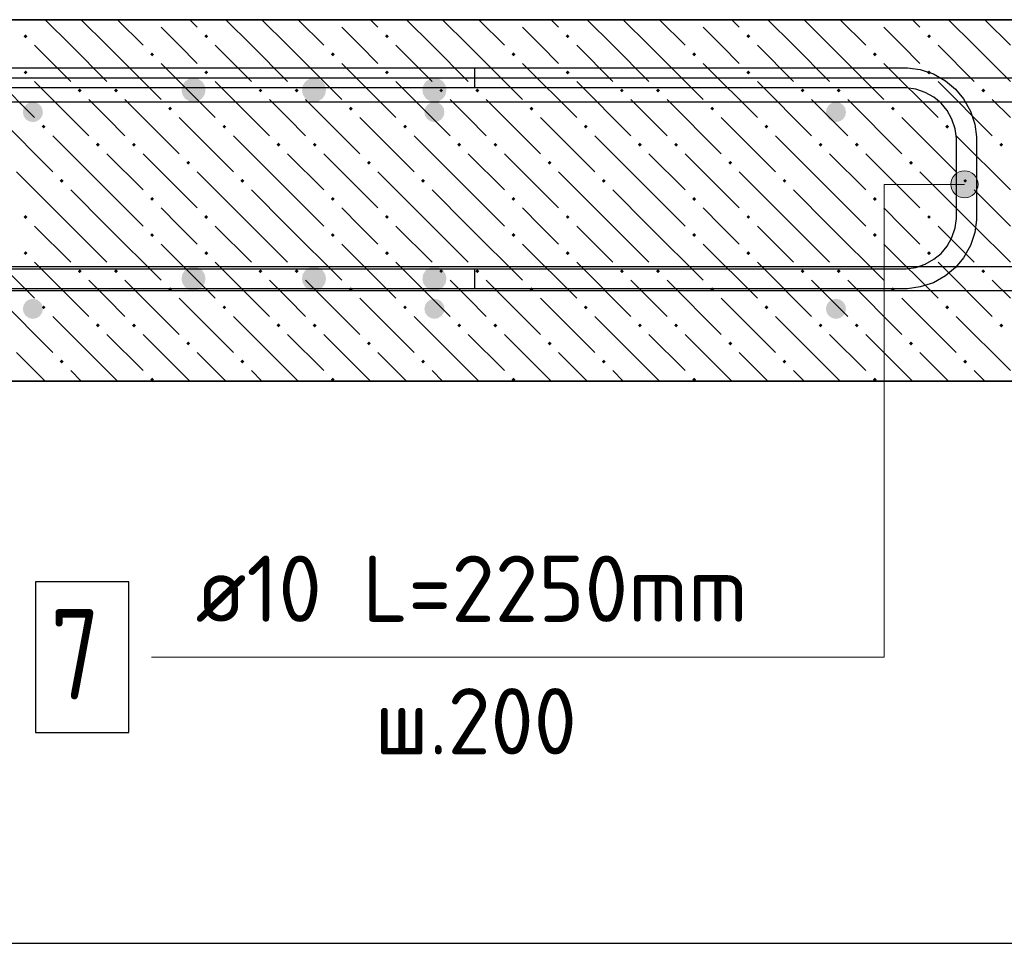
# Model space of a CAD drawing. Header units: millimetres. Extents: x 40580 to 1930067, y -240640 to 81020.
# Tile 490 of 656: x 1168284 to 1171554, y -216883 to -213816. Entities that reach past the tile are written whole.
import ezdxf

# ---------------------------------------------------------------- set-up
doc = ezdxf.new("R2010")
doc.units = ezdxf.units.MM
for name, color, linetype, lineweight in [('Standard', 7, 'Continuous', 25), ('ЖБ Перекрытие верхний уровень', 7, 'Continuous', 35), ('Позиционная метка номер позиции', 7, 'Continuous', 13), ('Ребро вкладыша арматура S1', 52, 'Continuous', 25), ('Фоновоя арматура Х1', 52, 'Continuous', 25)]:
    doc.layers.add(name, color=color, linetype=linetype, lineweight=lineweight)
doc.styles.add('ISOCPEUR', font='isocpeur.ttf')

msp = doc.modelspace()

# ---------------------------------------------------------------- hatches: boundary and pattern name
at = {"layer": 'ЖБ Перекрытие верхний уровень', "linetype": 'Continuous', "lineweight": -3, "transparency": 33554687}
for points in [[(1168725.5, -213815.9), (1168723.9, -213817.5), (1168722.3, -213815.9)], [(1169325.5, -213815.9), (1169323.9, -213817.5), (1169322.3, -213815.9)], [(1169925.5, -213815.9), (1169923.9, -213817.5), (1169922.3, -213815.9)], [(1170525.5, -213815.9), (1170523.9, -213817.5), (1170522.3, -213815.9)], [(1171125.5, -213815.9), (1171123.9, -213817.5), (1171122.3, -213815.9)], [(1168297.4, -213871), (1168303.9, -213864.5), (1168310.4, -213871), (1168303.9, -213877.5)], [(1168897.4, -213871), (1168903.9, -213864.5), (1168910.4, -213871), (1168903.9, -213877.5)], [(1169497.4, -213871), (1169503.9, -213864.5), (1169510.4, -213871), (1169503.9, -213877.5)], [(1170097.4, -213871), (1170103.9, -213864.5), (1170110.4, -213871), (1170103.9, -213877.5)], [(1170697.4, -213871), (1170703.9, -213864.5), (1170710.4, -213871), (1170703.9, -213877.5)], [(1171297.4, -213871), (1171303.9, -213864.5), (1171310.4, -213871), (1171303.9, -213877.5)], [(1168717.4, -213931), (1168723.9, -213924.5), (1168730.4, -213931), (1168723.9, -213937.5)], [(1169317.4, -213931), (1169323.9, -213924.5), (1169330.4, -213931), (1169323.9, -213937.5)], [(1169917.4, -213931), (1169923.9, -213924.5), (1169930.4, -213931), (1169923.9, -213937.5)], [(1170517.4, -213931), (1170523.9, -213924.5), (1170530.4, -213931), (1170523.9, -213937.5)], [(1171117.4, -213931), (1171123.9, -213924.5), (1171130.4, -213931), (1171123.9, -213937.5)], [(1168297.4, -213991), (1168303.9, -213984.5), (1168310.4, -213991), (1168303.9, -213997.5)], [(1168897.4, -213991), (1168903.9, -213984.5), (1168910.4, -213991), (1168903.9, -213997.5)], [(1169497.4, -213991), (1169503.9, -213984.5), (1169510.4, -213991), (1169503.9, -213997.5)], [(1170097.4, -213991), (1170103.9, -213984.5), (1170110.4, -213991), (1170103.9, -213997.5)], [(1170697.4, -213991), (1170703.9, -213984.5), (1170710.4, -213991), (1170703.9, -213997.5)], [(1171297.4, -213991), (1171303.9, -213984.5), (1171310.4, -213991), (1171303.9, -213997.5)], [(1168477.4, -214051), (1168483.9, -214044.5), (1168490.4, -214051), (1168483.9, -214057.5)], [(1168597.4, -214051), (1168603.9, -214044.5), (1168610.4, -214051), (1168603.9, -214057.5)], [(1169077.4, -214051), (1169083.9, -214044.5), (1169090.4, -214051), (1169083.9, -214057.5)], [(1169197.4, -214051), (1169203.9, -214044.5), (1169210.4, -214051), (1169203.9, -214057.5)], [(1169677.4, -214051), (1169683.9, -214044.5), (1169690.4, -214051), (1169683.9, -214057.5)], [(1169797.4, -214051), (1169803.9, -214044.5), (1169810.4, -214051), (1169803.9, -214057.5)], [(1170277.4, -214051), (1170283.9, -214044.5), (1170290.4, -214051), (1170283.9, -214057.5)], [(1170397.4, -214051), (1170403.9, -214044.5), (1170410.4, -214051), (1170403.9, -214057.5)], [(1170877.4, -214051), (1170883.9, -214044.5), (1170890.4, -214051), (1170883.9, -214057.5)], [(1170997.4, -214051), (1171003.9, -214044.5), (1171010.4, -214051), (1171003.9, -214057.5)], [(1171477.4, -214051), (1171483.9, -214044.5), (1171490.4, -214051), (1171483.9, -214057.5)], [(1168777.4, -214111), (1168783.9, -214104.5), (1168790.4, -214111), (1168783.9, -214117.5)], [(1169377.4, -214111), (1169383.9, -214104.5), (1169390.4, -214111), (1169383.9, -214117.5)], [(1169977.4, -214111), (1169983.9, -214104.5), (1169990.4, -214111), (1169983.9, -214117.5)], [(1170577.4, -214111), (1170583.9, -214104.5), (1170590.4, -214111), (1170583.9, -214117.5)], [(1171177.4, -214111), (1171183.9, -214104.5), (1171190.4, -214111), (1171183.9, -214117.5)], [(1168357.4, -214171), (1168363.9, -214164.5), (1168370.4, -214171), (1168363.9, -214177.5)], [(1168957.4, -214171), (1168963.9, -214164.5), (1168970.4, -214171), (1168963.9, -214177.5)], [(1169557.4, -214171), (1169563.9, -214164.5), (1169570.4, -214171), (1169563.9, -214177.5)], [(1170157.4, -214171), (1170163.9, -214164.5), (1170170.4, -214171), (1170163.9, -214177.5)], [(1170757.4, -214171), (1170763.9, -214164.5), (1170770.4, -214171), (1170763.9, -214177.5)], [(1171357.4, -214171), (1171363.9, -214164.5), (1171370.4, -214171), (1171363.9, -214177.5)], [(1168537.4, -214231), (1168543.9, -214224.5), (1168550.4, -214231), (1168543.9, -214237.5)], [(1168657.4, -214231), (1168663.9, -214224.5), (1168670.4, -214231), (1168663.9, -214237.5)], [(1169137.4, -214231), (1169143.9, -214224.5), (1169150.4, -214231), (1169143.9, -214237.5)], [(1169257.4, -214231), (1169263.9, -214224.5), (1169270.4, -214231), (1169263.9, -214237.5)], [(1169737.4, -214231), (1169743.9, -214224.5), (1169750.4, -214231), (1169743.9, -214237.5)], [(1169857.4, -214231), (1169863.9, -214224.5), (1169870.4, -214231), (1169863.9, -214237.5)], [(1170337.4, -214231), (1170343.9, -214224.5), (1170350.4, -214231), (1170343.9, -214237.5)], [(1170457.4, -214231), (1170463.9, -214224.5), (1170470.4, -214231), (1170463.9, -214237.5)], [(1170937.4, -214231), (1170943.9, -214224.5), (1170950.4, -214231), (1170943.9, -214237.5)], [(1171057.4, -214231), (1171063.9, -214224.5), (1171070.4, -214231), (1171063.9, -214237.5)], [(1171537.4, -214231), (1171543.9, -214224.5), (1171550.4, -214231), (1171543.9, -214237.5)], [(1168837.4, -214291), (1168843.9, -214284.5), (1168850.4, -214291), (1168843.9, -214297.5)], [(1169437.4, -214291), (1169443.9, -214284.5), (1169450.4, -214291), (1169443.9, -214297.5)], [(1170037.4, -214291), (1170043.9, -214284.5), (1170050.4, -214291), (1170043.9, -214297.5)], [(1170637.4, -214291), (1170643.9, -214284.5), (1170650.4, -214291), (1170643.9, -214297.5)], [(1171237.4, -214291), (1171243.9, -214284.5), (1171250.4, -214291), (1171243.9, -214297.5)], [(1168417.4, -214351), (1168423.9, -214344.5), (1168430.4, -214351), (1168423.9, -214357.5)], [(1169017.4, -214351), (1169023.9, -214344.5), (1169030.4, -214351), (1169023.9, -214357.5)], [(1169617.4, -214351), (1169623.9, -214344.5), (1169630.4, -214351), (1169623.9, -214357.5)], [(1170217.4, -214351), (1170223.9, -214344.5), (1170230.4, -214351), (1170223.9, -214357.5)], [(1170817.4, -214351), (1170823.9, -214344.5), (1170830.4, -214351), (1170823.9, -214357.5)], [(1171417.4, -214351), (1171423.9, -214344.5), (1171430.4, -214351), (1171423.9, -214357.5)], [(1168717.4, -214411), (1168723.9, -214404.5), (1168730.4, -214411), (1168723.9, -214417.5)], [(1169317.4, -214411), (1169323.9, -214404.5), (1169330.4, -214411), (1169323.9, -214417.5)], [(1169917.4, -214411), (1169923.9, -214404.5), (1169930.4, -214411), (1169923.9, -214417.5)], [(1170517.4, -214411), (1170523.9, -214404.5), (1170530.4, -214411), (1170523.9, -214417.5)], [(1171117.4, -214411), (1171123.9, -214404.5), (1171130.4, -214411), (1171123.9, -214417.5)], [(1168297.4, -214471), (1168303.9, -214464.5), (1168310.4, -214471), (1168303.9, -214477.5)], [(1168897.4, -214471), (1168903.9, -214464.5), (1168910.4, -214471), (1168903.9, -214477.5)], [(1169497.4, -214471), (1169503.9, -214464.5), (1169510.4, -214471), (1169503.9, -214477.5)], [(1170097.4, -214471), (1170103.9, -214464.5), (1170110.4, -214471), (1170103.9, -214477.5)], [(1170697.4, -214471), (1170703.9, -214464.5), (1170710.4, -214471), (1170703.9, -214477.5)], [(1171297.4, -214471), (1171303.9, -214464.5), (1171310.4, -214471), (1171303.9, -214477.5)], [(1168717.4, -214531), (1168723.9, -214524.5), (1168730.4, -214531), (1168723.9, -214537.5)], [(1169317.4, -214531), (1169323.9, -214524.5), (1169330.4, -214531), (1169323.9, -214537.5)], [(1169917.4, -214531), (1169923.9, -214524.5), (1169930.4, -214531), (1169923.9, -214537.5)], [(1170517.4, -214531), (1170523.9, -214524.5), (1170530.4, -214531), (1170523.9, -214537.5)], [(1171117.4, -214531), (1171123.9, -214524.5), (1171130.4, -214531), (1171123.9, -214537.5)], [(1168297.4, -214591), (1168303.9, -214584.5), (1168310.4, -214591), (1168303.9, -214597.5)], [(1168897.4, -214591), (1168903.9, -214584.5), (1168910.4, -214591), (1168903.9, -214597.5)], [(1169497.4, -214591), (1169503.9, -214584.5), (1169510.4, -214591), (1169503.9, -214597.5)], [(1170097.4, -214591), (1170103.9, -214584.5), (1170110.4, -214591), (1170103.9, -214597.5)], [(1170697.4, -214591), (1170703.9, -214584.5), (1170710.4, -214591), (1170703.9, -214597.5)], [(1171297.4, -214591), (1171303.9, -214584.5), (1171310.4, -214591), (1171303.9, -214597.5)], [(1168477.4, -214651), (1168483.9, -214644.5), (1168490.4, -214651), (1168483.9, -214657.5)], [(1168597.4, -214651), (1168603.9, -214644.5), (1168610.4, -214651), (1168603.9, -214657.5)], [(1169077.4, -214651), (1169083.9, -214644.5), (1169090.4, -214651), (1169083.9, -214657.5)], [(1169197.4, -214651), (1169203.9, -214644.5), (1169210.4, -214651), (1169203.9, -214657.5)], [(1169677.4, -214651), (1169683.9, -214644.5), (1169690.4, -214651), (1169683.9, -214657.5)], [(1169797.4, -214651), (1169803.9, -214644.5), (1169810.4, -214651), (1169803.9, -214657.5)], [(1170277.4, -214651), (1170283.9, -214644.5), (1170290.4, -214651), (1170283.9, -214657.5)], [(1170397.4, -214651), (1170403.9, -214644.5), (1170410.4, -214651), (1170403.9, -214657.5)], [(1170877.4, -214651), (1170883.9, -214644.5), (1170890.4, -214651), (1170883.9, -214657.5)], [(1170997.4, -214651), (1171003.9, -214644.5), (1171010.4, -214651), (1171003.9, -214657.5)], [(1171477.4, -214651), (1171483.9, -214644.5), (1171490.4, -214651), (1171483.9, -214657.5)], [(1168777.4, -214711), (1168783.9, -214704.5), (1168790.4, -214711), (1168783.9, -214717.5)], [(1169377.4, -214711), (1169383.9, -214704.5), (1169390.4, -214711), (1169383.9, -214717.5)], [(1169977.4, -214711), (1169983.9, -214704.5), (1169990.4, -214711), (1169983.9, -214717.5)], [(1170577.4, -214711), (1170583.9, -214704.5), (1170590.4, -214711), (1170583.9, -214717.5)], [(1171177.4, -214711), (1171183.9, -214704.5), (1171190.4, -214711), (1171183.9, -214717.5)], [(1168357.4, -214771), (1168363.9, -214764.5), (1168370.4, -214771), (1168363.9, -214777.5)], [(1168957.4, -214771), (1168963.9, -214764.5), (1168970.4, -214771), (1168963.9, -214777.5)], [(1169557.4, -214771), (1169563.9, -214764.5), (1169570.4, -214771), (1169563.9, -214777.5)], [(1170157.4, -214771), (1170163.9, -214764.5), (1170170.4, -214771), (1170163.9, -214777.5)], [(1170757.4, -214771), (1170763.9, -214764.5), (1170770.4, -214771), (1170763.9, -214777.5)], [(1171357.4, -214771), (1171363.9, -214764.5), (1171370.4, -214771), (1171363.9, -214777.5)], [(1168537.4, -214831), (1168543.9, -214824.5), (1168550.4, -214831), (1168543.9, -214837.5)], [(1168657.4, -214831), (1168663.9, -214824.5), (1168670.4, -214831), (1168663.9, -214837.5)], [(1169137.4, -214831), (1169143.9, -214824.5), (1169150.4, -214831), (1169143.9, -214837.5)], [(1169257.4, -214831), (1169263.9, -214824.5), (1169270.4, -214831), (1169263.9, -214837.5)], [(1169737.4, -214831), (1169743.9, -214824.5), (1169750.4, -214831), (1169743.9, -214837.5)], [(1169857.4, -214831), (1169863.9, -214824.5), (1169870.4, -214831), (1169863.9, -214837.5)], [(1170337.4, -214831), (1170343.9, -214824.5), (1170350.4, -214831), (1170343.9, -214837.5)], [(1170457.4, -214831), (1170463.9, -214824.5), (1170470.4, -214831), (1170463.9, -214837.5)], [(1170937.4, -214831), (1170943.9, -214824.5), (1170950.4, -214831), (1170943.9, -214837.5)], [(1171057.4, -214831), (1171063.9, -214824.5), (1171070.4, -214831), (1171063.9, -214837.5)], [(1171537.4, -214831), (1171543.9, -214824.5), (1171550.4, -214831), (1171543.9, -214837.5)], [(1168837.4, -214891), (1168843.9, -214884.5), (1168850.4, -214891), (1168843.9, -214897.5)], [(1169437.4, -214891), (1169443.9, -214884.5), (1169450.4, -214891), (1169443.9, -214897.5)], [(1170037.4, -214891), (1170043.9, -214884.5), (1170050.4, -214891), (1170043.9, -214897.5)], [(1170637.4, -214891), (1170643.9, -214884.5), (1170650.4, -214891), (1170643.9, -214897.5)], [(1171237.4, -214891), (1171243.9, -214884.5), (1171250.4, -214891), (1171243.9, -214897.5)], [(1168417.4, -214951), (1168423.9, -214944.5), (1168430.4, -214951), (1168423.9, -214957.5)], [(1169017.4, -214951), (1169023.9, -214944.5), (1169030.4, -214951), (1169023.9, -214957.5)], [(1169617.4, -214951), (1169623.9, -214944.5), (1169630.4, -214951), (1169623.9, -214957.5)], [(1170217.4, -214951), (1170223.9, -214944.5), (1170230.4, -214951), (1170223.9, -214957.5)], [(1170817.4, -214951), (1170823.9, -214944.5), (1170830.4, -214951), (1170823.9, -214957.5)], [(1171417.4, -214951), (1171423.9, -214944.5), (1171430.4, -214951), (1171423.9, -214957.5)], [(1168717.4, -215011), (1168723.9, -215004.5), (1168730.4, -215011), (1168725.4, -215015.9), (1168722.3, -215015.9)], [(1169317.4, -215011), (1169323.9, -215004.5), (1169330.4, -215011), (1169325.4, -215015.9), (1169322.3, -215015.9)], [(1169917.4, -215011), (1169923.9, -215004.5), (1169930.4, -215011), (1169925.4, -215015.9), (1169922.3, -215015.9)], [(1170517.4, -215011), (1170523.9, -215004.5), (1170530.4, -215011), (1170525.4, -215015.9), (1170522.3, -215015.9)], [(1171117.4, -215011), (1171123.9, -215004.5), (1171130.4, -215011), (1171125.4, -215015.9), (1171122.3, -215015.9)]]:
    msp.add_hatch(color=7, dxfattribs=at).paths.add_polyline_path(points, flags=16)
at = {"layer": 'Позиционная метка номер позиции', "linetype": 'Continuous', "lineweight": 13, "transparency": 33554687}
for points in [[(1171382.9, -214385.1), (1171382.9, -214340.1), (1171376.6, -214362.6)], [(1171399.1, -214401.3), (1171399.1, -214323.9), (1171382.9, -214340.1)], [(1171399.1, -214401.3), (1171382.9, -214340.1), (1171382.9, -214385.1)], [(1171421.6, -214407.6), (1171421.6, -214317.6), (1171399.1, -214323.9)], [(1171421.6, -214407.6), (1171399.1, -214323.9), (1171399.1, -214401.3)], [(1171444.1, -214401.3), (1171444.1, -214323.9), (1171421.6, -214317.6)], [(1171444.1, -214401.3), (1171421.6, -214317.6), (1171421.6, -214407.6)], [(1171460.3, -214385.1), (1171460.3, -214340.1), (1171444.1, -214323.9)], [(1171460.3, -214385.1), (1171444.1, -214323.9), (1171444.1, -214401.3)], [(1171460.3, -214340.1), (1171460.3, -214385.1), (1171466.6, -214362.6)]]:
    msp.add_hatch(color=7, dxfattribs=at).paths.add_polyline_path(points)
at = {"layer": 'Ребро вкладыша арматура S1', "linetype": 'Continuous', "lineweight": 25, "transparency": 33554687}
for points in [[(1168901.6, -214049.3), (1168898.5, -214034), (1168889.9, -214021), (1168876.9, -214012.3), (1168861.6, -214009.3), (1168846.3, -214012.3), (1168833.3, -214021), (1168824.6, -214034), (1168821.6, -214049.3), (1168824.6, -214064.6), (1168833.3, -214077.6), (1168846.3, -214086.2), (1168861.6, -214089.3), (1168876.9, -214086.2), (1168889.9, -214077.6), (1168898.5, -214064.6)], [(1169301.6, -214049.3), (1169298.5, -214034), (1169289.9, -214021), (1169276.9, -214012.3), (1169261.6, -214009.3), (1169246.3, -214012.3), (1169233.3, -214021), (1169224.6, -214034), (1169221.6, -214049.3), (1169224.6, -214064.6), (1169233.3, -214077.6), (1169246.3, -214086.2), (1169261.6, -214089.3), (1169276.9, -214086.2), (1169289.9, -214077.6), (1169298.5, -214064.6)], [(1169701.6, -214049.3), (1169698.5, -214034), (1169689.9, -214021), (1169676.9, -214012.3), (1169661.6, -214009.3), (1169646.3, -214012.3), (1169633.3, -214021), (1169624.6, -214034), (1169621.6, -214049.3), (1169624.6, -214064.6), (1169633.3, -214077.6), (1169646.3, -214086.2), (1169661.6, -214089.3), (1169676.9, -214086.2), (1169689.9, -214077.6), (1169698.5, -214064.6)], [(1168901.6, -214675.9), (1168898.5, -214660.6), (1168889.9, -214647.6), (1168876.9, -214639), (1168861.6, -214635.9), (1168846.3, -214639), (1168833.3, -214647.6), (1168824.6, -214660.6), (1168821.6, -214675.9), (1168824.6, -214691.2), (1168833.3, -214704.2), (1168846.3, -214712.9), (1168861.6, -214715.9), (1168876.9, -214712.9), (1168889.9, -214704.2), (1168898.5, -214691.2)], [(1169301.6, -214675.9), (1169298.5, -214660.6), (1169289.9, -214647.6), (1169276.9, -214639), (1169261.6, -214635.9), (1169246.3, -214639), (1169233.3, -214647.6), (1169224.6, -214660.6), (1169221.6, -214675.9), (1169224.6, -214691.2), (1169233.3, -214704.2), (1169246.3, -214712.9), (1169261.6, -214715.9), (1169276.9, -214712.9), (1169289.9, -214704.2), (1169298.5, -214691.2)], [(1169701.6, -214675.9), (1169698.5, -214660.6), (1169689.9, -214647.6), (1169676.9, -214639), (1169661.6, -214635.9), (1169646.3, -214639), (1169633.3, -214647.6), (1169624.6, -214660.6), (1169621.6, -214675.9), (1169624.6, -214691.2), (1169633.3, -214704.2), (1169646.3, -214712.9), (1169661.6, -214715.9), (1169676.9, -214712.9), (1169689.9, -214704.2), (1169698.5, -214691.2)]]:
    msp.add_hatch(color=7, dxfattribs=at).paths.add_polyline_path(points)
at = {"layer": 'Фоновоя арматура Х1', "linetype": 'Continuous', "lineweight": -3, "transparency": 33554687}
for points in [[(1168361.6, -214122.6), (1168359, -214109.9), (1168351.8, -214099), (1168341, -214091.8), (1168328.2, -214089.3), (1168315.5, -214091.8), (1168304.7, -214099), (1168297.4, -214109.9), (1168294.9, -214122.6), (1168297.4, -214135.4), (1168304.7, -214146.2), (1168315.5, -214153.4), (1168328.2, -214155.9), (1168341, -214153.4), (1168351.8, -214146.2), (1168359, -214135.4)], [(1169694.9, -214122.6), (1169692.4, -214109.9), (1169685.1, -214099), (1169674.3, -214091.8), (1169661.6, -214089.3), (1169648.8, -214091.8), (1169638, -214099), (1169630.8, -214109.9), (1169628.2, -214122.6), (1169630.8, -214135.4), (1169638, -214146.2), (1169648.8, -214153.4), (1169661.6, -214155.9), (1169674.3, -214153.4), (1169685.1, -214146.2), (1169692.4, -214135.4)], [(1171028.2, -214122.6), (1171025.7, -214109.9), (1171018.5, -214099), (1171007.7, -214091.8), (1170994.9, -214089.3), (1170982.2, -214091.8), (1170971.3, -214099), (1170964.1, -214109.9), (1170961.6, -214122.6), (1170964.1, -214135.4), (1170971.3, -214146.2), (1170982.2, -214153.4), (1170994.9, -214155.9), (1171007.7, -214153.4), (1171018.5, -214146.2), (1171025.7, -214135.4)], [(1168361.6, -214775.9), (1168359, -214763.2), (1168351.8, -214752.4), (1168341, -214745.1), (1168328.2, -214742.6), (1168315.5, -214745.1), (1168304.7, -214752.4), (1168297.4, -214763.2), (1168294.9, -214775.9), (1168297.4, -214788.7), (1168304.7, -214799.5), (1168315.5, -214806.7), (1168328.2, -214809.3), (1168341, -214806.7), (1168351.8, -214799.5), (1168359, -214788.7)], [(1169694.9, -214775.9), (1169692.4, -214763.2), (1169685.1, -214752.4), (1169674.3, -214745.1), (1169661.6, -214742.6), (1169648.8, -214745.1), (1169638, -214752.4), (1169630.8, -214763.2), (1169628.2, -214775.9), (1169630.8, -214788.7), (1169638, -214799.5), (1169648.8, -214806.7), (1169661.6, -214809.3), (1169674.3, -214806.7), (1169685.1, -214799.5), (1169692.4, -214788.7)], [(1171028.2, -214775.9), (1171025.7, -214763.2), (1171018.5, -214752.4), (1171007.7, -214745.1), (1170994.9, -214742.6), (1170982.2, -214745.1), (1170971.3, -214752.4), (1170964.1, -214763.2), (1170961.6, -214775.9), (1170964.1, -214788.7), (1170971.3, -214799.5), (1170982.2, -214806.7), (1170994.9, -214809.3), (1171007.7, -214806.7), (1171018.5, -214799.5), (1171025.7, -214788.7)]]:
    msp.add_hatch(color=7, dxfattribs=at).paths.add_polyline_path(points)

# ---------------------------------------------------------------- linework, layer by layer
at = {"color": 38, "linetype": 'Continuous', "lineweight": 25, "true_color": 0x5f1e0f, "transparency": 33554687}
for points in [[(1162756.9, -213975.9), (1169794.9, -213975.9), (1169794.9, -214042.6)], [(1162756.9, -213975.9), (1169794.9, -213975.9), (1169794.9, -214042.6)], [(1162756.9, -213975.9), (1169794.9, -213975.9), (1169794.9, -214042.6)], [(1164194.9, -213975.9), (1171232.9, -213975.9), (1171274.7, -213981.8), (1171318.3, -213996.1), (1171358.4, -214018.6), (1171391.4, -214046.1), (1171418.9, -214079.1), (1171441.4, -214119.2), (1171455.7, -214162.8), (1171461.6, -214204.6), (1171461.6, -214480.6), (1171455.7, -214522.4), (1171441.4, -214566), (1171418.9, -214606.1), (1171391.4, -214639.1), (1171358.4, -214666.6), (1171318.3, -214689.1), (1171274.7, -214703.4), (1171232.9, -214709.3), (1164194.9, -214709.3)], [(1164194.9, -213975.9), (1171232.9, -213975.9), (1171274.7, -213981.8), (1171318.3, -213996.1), (1171358.4, -214018.6), (1171391.4, -214046.1), (1171418.9, -214079.1), (1171441.4, -214119.2), (1171455.7, -214162.8), (1171461.6, -214204.6), (1171461.6, -214480.6), (1171455.7, -214522.4), (1171441.4, -214566), (1171418.9, -214606.1), (1171391.4, -214639.1), (1171358.4, -214666.6), (1171318.3, -214689.1), (1171274.7, -214703.4), (1171232.9, -214709.3), (1164194.9, -214709.3)], [(1164194.9, -213975.9), (1171232.9, -213975.9), (1171274.7, -213981.8), (1171318.3, -213996.1), (1171358.4, -214018.6), (1171391.4, -214046.1), (1171418.9, -214079.1), (1171441.4, -214119.2), (1171455.7, -214162.8), (1171461.6, -214204.6), (1171461.6, -214480.6), (1171455.7, -214522.4), (1171441.4, -214566), (1171418.9, -214606.1), (1171391.4, -214639.1), (1171358.4, -214666.6), (1171318.3, -214689.1), (1171274.7, -214703.4), (1171232.9, -214709.3), (1164194.9, -214709.3)], [(1169794.9, -214042.6), (1162761.5, -214042.6)], [(1169794.9, -214042.6), (1162761.5, -214042.6)], [(1169794.9, -214042.6), (1162761.5, -214042.6)], [(1164194.9, -214642.6), (1171228.3, -214642.6), (1171259.6, -214638.2), (1171291.3, -214627.8), (1171320.4, -214611.5), (1171344, -214591.7), (1171363.8, -214568.1), (1171380.1, -214539), (1171390.5, -214507.3), (1171394.9, -214476), (1171394.9, -214209.2), (1171390.5, -214177.9), (1171380.1, -214146.2), (1171363.8, -214117.1), (1171344, -214093.5), (1171320.4, -214073.7), (1171291.3, -214057.4), (1171259.6, -214047), (1171228.3, -214042.6), (1164194.9, -214042.6)], [(1164194.9, -214642.6), (1171228.3, -214642.6), (1171259.6, -214638.2), (1171291.3, -214627.8), (1171320.4, -214611.5), (1171344, -214591.7), (1171363.8, -214568.1), (1171380.1, -214539), (1171390.5, -214507.3), (1171394.9, -214476), (1171394.9, -214209.2), (1171390.5, -214177.9), (1171380.1, -214146.2), (1171363.8, -214117.1), (1171344, -214093.5), (1171320.4, -214073.7), (1171291.3, -214057.4), (1171259.6, -214047), (1171228.3, -214042.6), (1164194.9, -214042.6)], [(1164194.9, -214642.6), (1171228.3, -214642.6), (1171259.6, -214638.2), (1171291.3, -214627.8), (1171320.4, -214611.5), (1171344, -214591.7), (1171363.8, -214568.1), (1171380.1, -214539), (1171390.5, -214507.3), (1171394.9, -214476), (1171394.9, -214209.2), (1171390.5, -214177.9), (1171380.1, -214146.2), (1171363.8, -214117.1), (1171344, -214093.5), (1171320.4, -214073.7), (1171291.3, -214057.4), (1171259.6, -214047), (1171228.3, -214042.6), (1164194.9, -214042.6)], [(1162761.5, -214642.6), (1169794.9, -214642.6), (1169794.9, -214709.3), (1162756.9, -214709.3)], [(1162761.5, -214642.6), (1169794.9, -214642.6), (1169794.9, -214709.3), (1162756.9, -214709.3)], [(1162761.5, -214642.6), (1169794.9, -214642.6), (1169794.9, -214709.3), (1162756.9, -214709.3)]]:
    msp.add_lwpolyline(points, dxfattribs=at)
at = {"color": 7, "linetype": 'Continuous', "lineweight": 25, "transparency": 33554687}
msp.add_lwpolyline([(1168336.6, -216182.6), (1168646.6, -216182.6), (1168646.6, -215682.6), (1168336.6, -215682.6), (1168336.6, -216182.6)], dxfattribs=at)
msp.add_lwpolyline([(1168336.6, -216182.6), (1168646.6, -216182.6), (1168646.6, -215682.6), (1168336.6, -215682.6), (1168336.6, -216182.6)], dxfattribs=at)
msp.add_lwpolyline([(1168336.6, -216182.6), (1168646.6, -216182.6), (1168646.6, -215682.6), (1168336.6, -215682.6), (1168336.6, -216182.6)], dxfattribs=at)
at = {"layer": 'Standard', "color": 7, "linetype": 'Continuous', "lineweight": -3, "transparency": 33554687}
msp.add_line((1162394.9, -216882.6), (1171594.9, -216882.6), dxfattribs=at)
at = {"layer": 'ЖБ Перекрытие верхний уровень', "transparency": 33554687}
for p, q in [((1178928.2, -213815.9), (1162394.9, -213815.9)), ((1162394.9, -215015.9), (1172594.9, -215015.9))]:
    msp.add_line(p, q, dxfattribs=at)
at = {"layer": 'ЖБ Перекрытие верхний уровень', "color": 9, "linetype": 'Continuous', "lineweight": -3, "true_color": 0xc7c7c7, "transparency": 33554687}
for p, q in [((1168453.9, -213901), (1168368.8, -213815.9)), ((1168488.8, -213815.9), (1168573.9, -213901)), ((1168608.8, -213815.9), (1168693.9, -213901)), ((1168848.8, -213815.9), (1168873.9, -213841)), ((1169053.9, -213901), (1168968.8, -213815.9)), ((1169088.8, -213815.9), (1169173.9, -213901)), ((1169208.8, -213815.9), (1169293.9, -213901)), ((1169448.8, -213815.9), (1169473.9, -213841)), ((1169653.9, -213901), (1169568.8, -213815.9)), ((1169688.8, -213815.9), (1169773.9, -213901)), ((1169808.8, -213815.9), (1169893.9, -213901)), ((1170048.8, -213815.9), (1170073.9, -213841)), ((1170253.9, -213901), (1170168.8, -213815.9)), ((1170288.8, -213815.9), (1170373.9, -213901)), ((1170408.8, -213815.9), (1170493.9, -213901)), ((1170648.8, -213815.9), (1170673.9, -213841)), ((1170853.9, -213901), (1170768.8, -213815.9)), ((1170888.8, -213815.9), (1170973.9, -213901)), ((1171008.8, -213815.9), (1171093.9, -213901)), ((1171248.8, -213815.9), (1171273.9, -213841)), ((1171453.9, -213901), (1171368.8, -213815.9)), ((1171488.8, -213815.9), (1171573.9, -213901)), ((1168813.9, -213901), (1168753.9, -213841)), ((1169413.9, -213901), (1169353.9, -213841)), ((1170013.9, -213901), (1169953.9, -213841)), ((1170613.9, -213901), (1170553.9, -213841)), ((1171213.9, -213901), (1171153.9, -213841)), ((1168333.9, -213901), (1168453.9, -214021)), ((1168453.9, -213901), (1168573.9, -214021)), ((1168573.9, -213901), (1168753.9, -214081)), ((1168873.9, -213961), (1168813.9, -213901)), ((1168933.9, -213901), (1169053.9, -214021)), ((1169053.9, -213901), (1169173.9, -214021)), ((1169173.9, -213901), (1169353.9, -214081)), ((1169473.9, -213961), (1169413.9, -213901)), ((1169533.9, -213901), (1169653.9, -214021)), ((1169653.9, -213901), (1169773.9, -214021)), ((1169773.9, -213901), (1169953.9, -214081)), ((1170073.9, -213961), (1170013.9, -213901)), ((1170133.9, -213901), (1170253.9, -214021)), ((1170253.9, -213901), (1170373.9, -214021)), ((1170373.9, -213901), (1170553.9, -214081)), ((1170673.9, -213961), (1170613.9, -213901)), ((1170733.9, -213901), (1170853.9, -214021)), ((1170853.9, -213901), (1170973.9, -214021)), ((1170973.9, -213901), (1171153.9, -214081)), ((1171273.9, -213961), (1171213.9, -213901)), ((1171333.9, -213901), (1171453.9, -214021)), ((1171453.9, -213901), (1171573.9, -214021)), ((1168153.9, -213961), (1168333.9, -214141)), ((1168753.9, -213961), (1168933.9, -214141)), ((1169353.9, -213961), (1169533.9, -214141)), ((1169953.9, -213961), (1170133.9, -214141)), ((1170553.9, -213961), (1170733.9, -214141)), ((1171153.9, -213961), (1171333.9, -214141)), ((1168333.9, -214021), (1168513.9, -214201)), ((1168933.9, -214021), (1169113.9, -214201)), ((1169533.9, -214021), (1169713.9, -214201)), ((1170133.9, -214021), (1170313.9, -214201)), ((1170733.9, -214021), (1170913.9, -214201)), ((1171333.9, -214021), (1171513.9, -214201)), ((1168573.9, -214141), (1168513.9, -214081)), ((1168633.9, -214081), (1168813.9, -214261)), ((1169173.9, -214141), (1169113.9, -214081)), ((1169233.9, -214081), (1169413.9, -214261)), ((1169773.9, -214141), (1169713.9, -214081)), ((1169833.9, -214081), (1170013.9, -214261)), ((1170373.9, -214141), (1170313.9, -214081)), ((1170433.9, -214081), (1170613.9, -214261)), ((1170973.9, -214141), (1170913.9, -214081)), ((1171033.9, -214081), (1171213.9, -214261)), ((1171573.9, -214141), (1171513.9, -214081)), ((1168213.9, -214141), (1168393.9, -214321)), ((1168633.9, -214201), (1168573.9, -214141)), ((1168813.9, -214141), (1168993.9, -214321)), ((1169233.9, -214201), (1169173.9, -214141)), ((1169413.9, -214141), (1169593.9, -214321)), ((1169833.9, -214201), (1169773.9, -214141)), ((1170013.9, -214141), (1170193.9, -214321)), ((1170433.9, -214201), (1170373.9, -214141)), ((1170613.9, -214141), (1170793.9, -214321)), ((1171033.9, -214201), (1170973.9, -214141)), ((1171213.9, -214141), (1171393.9, -214321)), ((1168573.9, -214381), (1168393.9, -214201)), ((1169173.9, -214381), (1168993.9, -214201)), ((1169773.9, -214381), (1169593.9, -214201)), ((1170373.9, -214381), (1170193.9, -214201)), ((1170973.9, -214381), (1170793.9, -214201)), ((1171573.9, -214381), (1171393.9, -214201)), ((1168573.9, -214261), (1168693.9, -214381)), ((1168693.9, -214261), (1168873.9, -214441)), ((1169173.9, -214261), (1169293.9, -214381)), ((1169293.9, -214261), (1169473.9, -214441)), ((1169773.9, -214261), (1169893.9, -214381)), ((1169893.9, -214261), (1170073.9, -214441)), ((1170373.9, -214261), (1170493.9, -214381)), ((1170493.9, -214261), (1170673.9, -214441)), ((1170973.9, -214261), (1171093.9, -214381)), ((1171093.9, -214261), (1171273.9, -214441)), ((1168453.9, -214501), (1168273.9, -214321)), ((1169053.9, -214501), (1168873.9, -214321)), ((1169653.9, -214501), (1169473.9, -214321)), ((1170253.9, -214501), (1170073.9, -214321)), ((1170853.9, -214501), (1170673.9, -214321)), ((1171453.9, -214501), (1171273.9, -214321)), ((1168453.9, -214381), (1168573.9, -214501)), ((1168573.9, -214381), (1168693.9, -214501)), ((1169053.9, -214381), (1169173.9, -214501)), ((1169173.9, -214381), (1169293.9, -214501)), ((1169653.9, -214381), (1169773.9, -214501)), ((1169773.9, -214381), (1169893.9, -214501)), ((1170253.9, -214381), (1170373.9, -214501)), ((1170373.9, -214381), (1170493.9, -214501)), ((1170853.9, -214381), (1170973.9, -214501)), ((1170973.9, -214381), (1171093.9, -214501)), ((1171453.9, -214381), (1171573.9, -214501)), ((1168813.9, -214501), (1168753.9, -214441)), ((1169413.9, -214501), (1169353.9, -214441)), ((1170013.9, -214501), (1169953.9, -214441)), ((1170613.9, -214501), (1170553.9, -214441)), ((1171213.9, -214501), (1171153.9, -214441)), ((1168333.9, -214501), (1168453.9, -214621)), ((1168453.9, -214501), (1168573.9, -214621)), ((1168573.9, -214501), (1168753.9, -214681)), ((1168873.9, -214561), (1168813.9, -214501)), ((1168933.9, -214501), (1169053.9, -214621)), ((1169053.9, -214501), (1169173.9, -214621)), ((1169173.9, -214501), (1169353.9, -214681)), ((1169473.9, -214561), (1169413.9, -214501)), ((1169533.9, -214501), (1169653.9, -214621)), ((1169653.9, -214501), (1169773.9, -214621)), ((1169773.9, -214501), (1169953.9, -214681)), ((1170073.9, -214561), (1170013.9, -214501)), ((1170133.9, -214501), (1170253.9, -214621)), ((1170253.9, -214501), (1170373.9, -214621)), ((1170373.9, -214501), (1170553.9, -214681)), ((1170673.9, -214561), (1170613.9, -214501)), ((1170733.9, -214501), (1170853.9, -214621)), ((1170853.9, -214501), (1170973.9, -214621)), ((1170973.9, -214501), (1171153.9, -214681)), ((1171273.9, -214561), (1171213.9, -214501)), ((1171333.9, -214501), (1171453.9, -214621)), ((1171453.9, -214501), (1171573.9, -214621)), ((1168153.9, -214561), (1168333.9, -214741)), ((1168753.9, -214561), (1168933.9, -214741)), ((1169353.9, -214561), (1169533.9, -214741)), ((1169953.9, -214561), (1170133.9, -214741)), ((1170553.9, -214561), (1170733.9, -214741)), ((1171153.9, -214561), (1171333.9, -214741)), ((1168333.9, -214621), (1168513.9, -214801)), ((1168933.9, -214621), (1169113.9, -214801)), ((1169533.9, -214621), (1169713.9, -214801)), ((1170133.9, -214621), (1170313.9, -214801)), ((1170733.9, -214621), (1170913.9, -214801)), ((1171333.9, -214621), (1171513.9, -214801)), ((1168573.9, -214741), (1168513.9, -214681)), ((1168633.9, -214681), (1168813.9, -214861)), ((1169173.9, -214741), (1169113.9, -214681)), ((1169233.9, -214681), (1169413.9, -214861)), ((1169773.9, -214741), (1169713.9, -214681)), ((1169833.9, -214681), (1170013.9, -214861)), ((1170373.9, -214741), (1170313.9, -214681)), ((1170433.9, -214681), (1170613.9, -214861)), ((1170973.9, -214741), (1170913.9, -214681)), ((1171033.9, -214681), (1171213.9, -214861)), ((1171573.9, -214741), (1171513.9, -214681)), ((1168213.9, -214741), (1168393.9, -214921)), ((1168633.9, -214801), (1168573.9, -214741)), ((1168813.9, -214741), (1168993.9, -214921)), ((1169233.9, -214801), (1169173.9, -214741)), ((1169413.9, -214741), (1169593.9, -214921)), ((1169833.9, -214801), (1169773.9, -214741)), ((1170013.9, -214741), (1170193.9, -214921)), ((1170433.9, -214801), (1170373.9, -214741)), ((1170613.9, -214741), (1170793.9, -214921)), ((1171033.9, -214801), (1170973.9, -214741)), ((1171213.9, -214741), (1171393.9, -214921)), ((1168573.9, -214981), (1168393.9, -214801)), ((1169173.9, -214981), (1168993.9, -214801)), ((1169773.9, -214981), (1169593.9, -214801)), ((1170373.9, -214981), (1170193.9, -214801)), ((1170973.9, -214981), (1170793.9, -214801)), ((1171573.9, -214981), (1171393.9, -214801)), ((1168573.9, -214861), (1168693.9, -214981)), ((1168693.9, -214861), (1168848.8, -215015.9)), ((1169173.9, -214861), (1169293.9, -214981)), ((1169293.9, -214861), (1169448.8, -215015.9)), ((1169773.9, -214861), (1169893.9, -214981)), ((1169893.9, -214861), (1170048.8, -215015.9)), ((1170373.9, -214861), (1170493.9, -214981)), ((1170493.9, -214861), (1170648.8, -215015.9)), ((1170973.9, -214861), (1171093.9, -214981)), ((1171093.9, -214861), (1171248.8, -215015.9)), ((1168368.8, -215015.9), (1168273.9, -214921)), ((1168968.8, -215015.9), (1168873.9, -214921)), ((1169568.8, -215015.9), (1169473.9, -214921)), ((1170168.8, -215015.9), (1170073.9, -214921)), ((1170768.8, -215015.9), (1170673.9, -214921)), ((1171368.8, -215015.9), (1171273.9, -214921)), ((1168453.9, -214981), (1168488.8, -215015.9)), ((1168573.9, -214981), (1168608.8, -215015.9)), ((1169053.9, -214981), (1169088.8, -215015.9)), ((1169173.9, -214981), (1169208.8, -215015.9)), ((1169653.9, -214981), (1169688.8, -215015.9)), ((1169773.9, -214981), (1169808.8, -215015.9)), ((1170253.9, -214981), (1170288.8, -215015.9)), ((1170373.9, -214981), (1170408.8, -215015.9)), ((1170853.9, -214981), (1170888.8, -215015.9)), ((1170973.9, -214981), (1171008.8, -215015.9)), ((1171453.9, -214981), (1171488.8, -215015.9))]:
    msp.add_line(p, q, dxfattribs=at)
at = {"layer": 'Позиционная метка номер позиции', "color": 7, "linetype": 'Continuous', "lineweight": 13, "transparency": 33554687}
for p, q in [((1171421.6, -214317.6), (1171421.6, -214317.6)), ((1171376.6, -214362.6), (1171376.6, -214362.6)), ((1171466.6, -214362.6), (1171466.6, -214362.6)), ((1171421.6, -214407.6), (1171421.6, -214407.6))]:
    msp.add_line(p, q, dxfattribs=at)
msp.add_lwpolyline([(1171421.6, -214362.6), (1171154.9, -214362.6), (1171154.9, -215932.6), (1168721.6, -215932.6)], dxfattribs=at)
msp.add_circle((1171421.6, -214362.6), 45, dxfattribs=at)
at = {"layer": 'Ребро вкладыша арматура S1', "color": 7, "linetype": 'Continuous', "lineweight": 25, "transparency": 33554687}
for points in [[(1178594.9, -214089.3), (1165594.9, -214089.3), (1165594.9, -214009.3), (1178594.9, -214009.3), (1178594.9, -214089.3)], [(1178594.9, -214089.3), (1165594.9, -214089.3), (1165594.9, -214009.3), (1178594.9, -214009.3), (1178594.9, -214089.3)], [(1178594.9, -214089.3), (1165594.9, -214089.3), (1165594.9, -214009.3), (1178594.9, -214009.3), (1178594.9, -214089.3)], [(1178594.9, -214715.9), (1165594.9, -214715.9), (1165594.9, -214635.9), (1178594.9, -214635.9), (1178594.9, -214715.9)], [(1178594.9, -214715.9), (1165594.9, -214715.9), (1165594.9, -214635.9), (1178594.9, -214635.9), (1178594.9, -214715.9)], [(1178594.9, -214715.9), (1165594.9, -214715.9), (1165594.9, -214635.9), (1178594.9, -214635.9), (1178594.9, -214715.9)]]:
    msp.add_lwpolyline(points, dxfattribs=at)

# ---------------------------------------------------------------- texts
at = {"color": 7, "linetype": 'Continuous', "lineweight": 13, "transparency": 33554687, "attachment_point": 7, "style": 'ISOCPEUR'}
for s, insert, char_height, width in [('\\W0.96;ø10 L=2250mm ', (1168868.6, -215815.3), 220, 2152.018), ('\\W0.78;7', (1168386.6, -216072.6), 300, 326.834), ('\\W0.78;7', (1168386.6, -216072.6), 300, 326.834), ('\\W0.78;7', (1168386.6, -216072.6), 300, 326.834), ('\\W0.95;ш.200 ', (1169462.6, -216255.3), 220, 962.814)]:
    msp.add_mtext(s, dxfattribs=dict(at, insert=insert, char_height=char_height, width=width))

doc.saveas('drawing.dxf')
